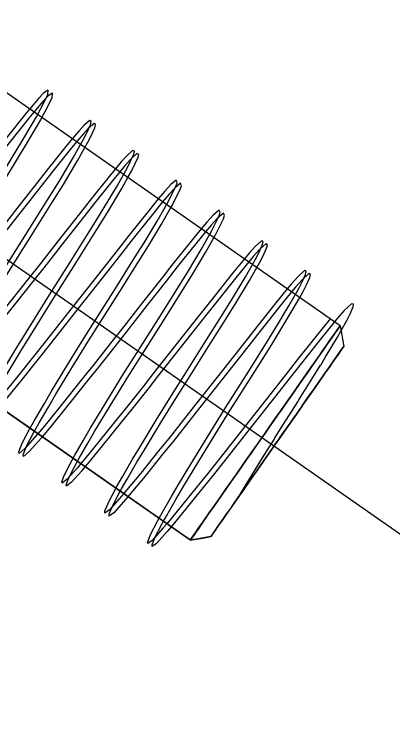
# Model space of a CAD drawing. Extents: x 1312564.2 to 1312581.5, y 1207298.4 to 1207352.6.
# Drawn here: x 1312567.00747 to 1312567.03098, y 1207332.49939 to 1207332.54335 of the extents above; entities that cross this region are included whole.
import ezdxf

# ---------------------------------------------------------------- set-up
doc = ezdxf.new("R2010")
doc.units = 0
for name, color, linetype in [('Level 15', 7, 'Continuous'), ('Level 22', 7, 'Continuous'), ('Level 62', 7, 'Continuous')]:
    doc.layers.add(name, color=color, linetype=linetype)

msp = doc.modelspace()

# ---------------------------------------------------------------- linework, layer by layer
at = {"layer": 'Level 15'}
msp.add_lwpolyline([(1312568.273895, 1207331.643248), (1312566.758182, 1207332.701895)], dxfattribs=at)
at = {"layer": 'Level 22'}
for p, q in [((1312567.027707, 1207332.523989), (1312566.99919, 1207332.54391)), ((1312567.018395, 1207332.510668), (1312566.989883, 1207332.530581)), ((1312567.027702, 1207332.523992), (1312567.02793, 1207332.522711)), ((1312567.027707, 1207332.523989), (1312567.027935, 1207332.522707)), ((1312567.025374, 1207332.519054), (1312567.025374, 1207332.519053)), ((1312567.025374, 1207332.519052), (1312567.025375, 1207332.519053)), ((1312567.024538, 1207332.517855), (1312567.024604, 1207332.517948)), ((1312567.021508, 1207332.513519), (1312567.021506, 1207332.513516)), ((1312567.019945, 1207332.51128), (1312567.01999, 1207332.511345)), ((1312567.018395, 1207332.510668), (1312567.019153, 1207332.510806)), ((1312567.018395, 1207332.510668), (1312567.018397, 1207332.510672)), ((1312567.019752, 1207332.511005), (1312567.019679, 1207332.510901))]:
    msp.add_line(p, q, dxfattribs=at)
for points in [[(1312567.019685, 1207332.510897), (1312567.018408, 1207332.510677), (1312566.989888, 1207332.5306)], [(1312567.018408, 1207332.510677), (1312567.018408, 1207332.510677), (1312567.018507, 1207332.510818), (1312567.018587, 1207332.510933), (1312567.018773, 1207332.511199), (1312567.018972, 1207332.511484), (1312567.019204, 1207332.511817), (1312567.019635, 1207332.512432), (1312567.019769, 1207332.512625), (1312567.020452, 1207332.513603), (1312567.020465, 1207332.51362), (1312567.021277, 1207332.514783), (1312567.021446, 1207332.515026), (1312567.022149, 1207332.516031), (1312567.022574, 1207332.51664), (1312567.023048, 1207332.517319), (1312567.023743, 1207332.518314), (1312567.023951, 1207332.518612), (1312567.024828, 1207332.519867), (1312567.02491, 1207332.519984), (1312567.025625, 1207332.521007), (1312567.02585, 1207332.521329), (1312567.026322, 1207332.522006), (1312567.026628, 1207332.522443), (1312567.026893, 1207332.522822), (1312567.027252, 1207332.523336), (1312567.027333, 1207332.523453), (1312567.027591, 1207332.523823), (1312567.027605, 1207332.523843), (1312567.027707, 1207332.523989)], [(1312567.027702, 1207332.523992), (1312567.027649, 1207332.523916), (1312567.027604, 1207332.523851), (1312567.027517, 1207332.523727), (1312567.027342, 1207332.523477), (1312567.027304, 1207332.523422), (1312567.027012, 1207332.523004), (1312567.02691, 1207332.522858), (1312567.026643, 1207332.522477), (1312567.026331, 1207332.522029), (1312567.026203, 1207332.521846), (1312567.025696, 1207332.521121), (1312567.025629, 1207332.521025), (1312567.025182, 1207332.520385), (1312567.024821, 1207332.519869), (1312567.024575, 1207332.519516), (1312567.023952, 1207332.518624), (1312567.02393, 1207332.518592), (1312567.023259, 1207332.517633), (1312567.023044, 1207332.517325), (1312567.023044, 1207332.517325)], [(1312567.026913, 1207332.522861), (1312567.026991, 1207332.522973), (1312567.027292, 1207332.523404), (1312567.027342, 1207332.523475), (1312567.027513, 1207332.52372), (1312567.027604, 1207332.52385), (1312567.02765, 1207332.523917), (1312567.027702, 1207332.523992)], [(1312567.027702, 1207332.523992), (1312567.027702, 1207332.523992), (1312567.027702, 1207332.523992)], [(1312567.020465, 1207332.51363), (1312567.020599, 1207332.513823), (1312567.021181, 1207332.514656), (1312567.021267, 1207332.514779), (1312567.021807, 1207332.515552), (1312567.022142, 1207332.516031), (1312567.022466, 1207332.516494), (1312567.023049, 1207332.517329), (1312567.023078, 1207332.517371), (1312567.023761, 1207332.518348), (1312567.023955, 1207332.518627), (1312567.024435, 1207332.519314), (1312567.024826, 1207332.519874), (1312567.025087, 1207332.520247), (1312567.025633, 1207332.521029), (1312567.025697, 1207332.521121), (1312567.026172, 1207332.5218), (1312567.026333, 1207332.522031), (1312567.026615, 1207332.522435), (1312567.026913, 1207332.522861), (1312567.026913, 1207332.522861)], [(1312567.02672, 1207332.520978), (1312567.026853, 1207332.521169), (1312567.027229, 1207332.521707), (1312567.027233, 1207332.521713), (1312567.027546, 1207332.522161), (1312567.027605, 1207332.522245), (1312567.027737, 1207332.522435), (1312567.027839, 1207332.522581), (1312567.027891, 1207332.522655), (1312567.02793, 1207332.522711)], [(1312567.02793, 1207332.522711), (1312567.027867, 1207332.522621), (1312567.027836, 1207332.522576), (1312567.027708, 1207332.522394), (1312567.027598, 1207332.522236), (1312567.027459, 1207332.522038), (1312567.027219, 1207332.521694), (1312567.027121, 1207332.521553), (1312567.02672, 1207332.520979)], [(1312567.026695, 1207332.520943), (1312567.026692, 1207332.52094), (1312567.026276, 1207332.520344), (1312567.026086, 1207332.520072), (1312567.025743, 1207332.519581), (1312567.025374, 1207332.519054)], [(1312567.025375, 1207332.519053), (1312567.025378, 1207332.519057), (1312567.025852, 1207332.519736), (1312567.026089, 1207332.520075), (1312567.026371, 1207332.520478), (1312567.026695, 1207332.520942)], [(1312567.02672, 1207332.520979), (1312567.026717, 1207332.520976), (1312567.026695, 1207332.520943)], [(1312567.026695, 1207332.520942), (1312567.026715, 1207332.520972), (1312567.02672, 1207332.520978)], [(1312567.025374, 1207332.519053), (1312567.025372, 1207332.519051), (1312567.02514, 1207332.518719), (1312567.024603, 1207332.517949)], [(1312567.024604, 1207332.517948), (1312567.024608, 1207332.517954), (1312567.024641, 1207332.518002), (1312567.025276, 1207332.518911), (1312567.025374, 1207332.519052)], [(1312567.024537, 1207332.517856), (1312567.024536, 1207332.517854), (1312567.023877, 1207332.51691), (1312567.023876, 1207332.516909)], [(1312567.023877, 1207332.516909), (1312567.024033, 1207332.517132), (1312567.024538, 1207332.517855)], [(1312567.024603, 1207332.517949), (1312567.024602, 1207332.517948), (1312567.024537, 1207332.517856)], [(1312567.023044, 1207332.517325), (1312567.022577, 1207332.516657), (1312567.022138, 1207332.516027), (1312567.021898, 1207332.515684), (1312567.021264, 1207332.514776), (1312567.021238, 1207332.514739), (1312567.020611, 1207332.513841), (1312567.020463, 1207332.51363), (1312567.020089, 1207332.513095), (1312567.019759, 1207332.512622), (1312567.019624, 1207332.512429), (1312567.019208, 1207332.511832), (1312567.019177, 1207332.511788), (1312567.018883, 1207332.511368), (1312567.018753, 1207332.511182), (1312567.018637, 1207332.511015), (1312567.018479, 1207332.510789), (1312567.018473, 1207332.510781), (1312567.018403, 1207332.51068)], [(1312567.021538, 1207332.51356), (1312567.021632, 1207332.513695), (1312567.022223, 1207332.51454), (1312567.022235, 1207332.514558), (1312567.022765, 1207332.515316), (1312567.022998, 1207332.515651), (1312567.023383, 1207332.516202), (1312567.023799, 1207332.516797)], [(1312567.023798, 1207332.516798), (1312567.02332, 1207332.516113), (1312567.022995, 1207332.515648), (1312567.022995, 1207332.515648)], [(1312567.023876, 1207332.516909), (1312567.023798, 1207332.516798), (1312567.023798, 1207332.516798)], [(1312567.023799, 1207332.516797), (1312567.023803, 1207332.516802), (1312567.023877, 1207332.516909)], [(1312567.022995, 1207332.515648), (1312567.022715, 1207332.515246), (1312567.022222, 1207332.514542), (1312567.022085, 1207332.514346), (1312567.021539, 1207332.513564), (1312567.021537, 1207332.51356)], [(1312567.022228, 1207332.514538), (1312567.022227, 1207332.514537), (1312567.022227, 1207332.514537)], [(1312567.018397, 1207332.510672), (1312567.018401, 1207332.510677), (1312567.01848, 1207332.51079), (1312567.018487, 1207332.5108), (1312567.018653, 1207332.511038), (1312567.018752, 1207332.511179), (1312567.0189, 1207332.511391), (1312567.019178, 1207332.511789), (1312567.019225, 1207332.511856), (1312567.019625, 1207332.512428), (1312567.019759, 1207332.512621), (1312567.02007, 1207332.513066), (1312567.020465, 1207332.51363), (1312567.020465, 1207332.51363)], [(1312567.021506, 1207332.513516), (1312567.021027, 1207332.51283), (1312567.020888, 1207332.512631), (1312567.020589, 1207332.512204), (1312567.020377, 1207332.5119), (1312567.020242, 1207332.511706), (1312567.019993, 1207332.511349), (1312567.019989, 1207332.511345)], [(1312567.01999, 1207332.511345), (1312567.01999, 1207332.511345), (1312567.020008, 1207332.511371), (1312567.020297, 1207332.511784), (1312567.020374, 1207332.511894), (1312567.020678, 1207332.51233), (1312567.020889, 1207332.512632), (1312567.021129, 1207332.512975), (1312567.021507, 1207332.513515)], [(1312567.021507, 1207332.513515), (1312567.021513, 1207332.513524), (1312567.021538, 1207332.51356)], [(1312567.021537, 1207332.51356), (1312567.021508, 1207332.513519), (1312567.021508, 1207332.513519)], [(1312567.020894, 1207332.512629), (1312567.020894, 1207332.512629), (1312567.020893, 1207332.512627)], [(1312567.019763, 1207332.511021), (1312567.019795, 1207332.511066), (1312567.019945, 1207332.51128)], [(1312567.019944, 1207332.51128), (1312567.019767, 1207332.511025), (1312567.019763, 1207332.511021)], [(1312567.019989, 1207332.511345), (1312567.019947, 1207332.511284), (1312567.019944, 1207332.51128)], [(1312567.018403, 1207332.51068), (1312567.018395, 1207332.510668), (1312567.018395, 1207332.510668)], [(1312567.019153, 1207332.510806), (1312567.019679, 1207332.510901), (1312567.019681, 1207332.510903), (1312567.019684, 1207332.510907), (1312567.019753, 1207332.511005)], [(1312567.019763, 1207332.511021), (1312567.019756, 1207332.51101), (1312567.019752, 1207332.511005)], [(1312567.019753, 1207332.511005), (1312567.01976, 1207332.511016), (1312567.019763, 1207332.511021)]]:
    msp.add_lwpolyline(points, dxfattribs=at)
at = {"layer": 'Level 62'}
for p, q in [((1312567.026486, 1207332.521537), (1312567.026497, 1207332.521555)), ((1312567.025146, 1207332.519392), (1312567.025179, 1207332.519445)), ((1312567.024339, 1207332.518111), (1312567.02438, 1207332.518175)), ((1312567.0236, 1207332.516936), (1312567.023653, 1207332.51702)), ((1312567.021307, 1207332.51322), (1312567.021487, 1207332.513517)), ((1312567.021487, 1207332.513517), (1312567.021514, 1207332.513562))]:
    msp.add_line(p, q, dxfattribs=at)
for points in [[(1312567.000935, 1207332.522883), (1312567.000264, 1207332.522098), (1312566.99982, 1207332.521673), (1312566.999748, 1207332.521698), (1312566.999887, 1207332.522116), (1312567.000286, 1207332.522902), (1312567.000582, 1207332.523438), (1312567.001133, 1207332.524395), (1312567.001561, 1207332.525118), (1312567.002517, 1207332.526699), (1312567.003536, 1207332.52835), (1312567.004212, 1207332.529432), (1312567.005476, 1207332.531434), (1312567.006683, 1207332.533355), (1312567.007287, 1207332.534334), (1312567.008137, 1207332.535743), (1312567.008848, 1207332.536973), (1312567.009128, 1207332.537484), (1312567.009432, 1207332.538088), (1312567.00955, 1207332.538369), (1312567.009579, 1207332.538626), (1312567.009309, 1207332.538457), (1312567.008983, 1207332.538119), (1312567.008428, 1207332.537457)], [(1312567.009192, 1207332.536923), (1312567.009397, 1207332.537297), (1312567.009701, 1207332.5379), (1312567.009819, 1207332.538181), (1312567.009848, 1207332.538438), (1312567.009578, 1207332.538269), (1312567.009252, 1207332.537931), (1312567.008697, 1207332.537269)], [(1312567.008428, 1207332.537457), (1312567.008105, 1207332.537073), (1312567.007052, 1207332.535759), (1312567.006387, 1207332.534921), (1312567.00523, 1207332.533457), (1312567.003927, 1207332.531806), (1312567.003246, 1207332.530942), (1312567.002219, 1207332.529644), (1312567.001551, 1207332.528801), (1312567.000307, 1207332.52724), (1312566.999131, 1207332.525781), (1312566.998506, 1207332.525019), (1312566.998272, 1207332.524744)], [(1312567.008697, 1207332.537269), (1312567.008374, 1207332.536885), (1312567.007321, 1207332.535571), (1312567.006656, 1207332.534733), (1312567.005499, 1207332.533269), (1312567.004196, 1207332.531618), (1312567.003515, 1207332.530754), (1312567.002488, 1207332.529456), (1312567.00182, 1207332.528613), (1312567.000576, 1207332.527052), (1312566.9994, 1207332.525594), (1312566.998775, 1207332.524831), (1312566.998529, 1207332.524542)], [(1312567.000728, 1207332.523028), (1312567.000851, 1207332.52325), (1312567.001402, 1207332.524207), (1312567.00183, 1207332.524931), (1312567.002786, 1207332.526511), (1312567.003805, 1207332.528162), (1312567.004481, 1207332.529244), (1312567.005745, 1207332.531246), (1312567.006952, 1207332.533167), (1312567.007556, 1207332.534146), (1312567.008406, 1207332.535555), (1312567.009117, 1207332.536785), (1312567.009192, 1207332.536923)], [(1312567.003602, 1207332.52102), (1312567.002875, 1207332.520179), (1312567.002464, 1207332.5198), (1312567.00241, 1207332.519851), (1312567.002576, 1207332.520307), (1312567.002998, 1207332.521126), (1312567.003304, 1207332.521676), (1312567.003868, 1207332.522652), (1312567.004303, 1207332.523386), (1312567.00527, 1207332.524983), (1312567.006295, 1207332.526642), (1312567.006972, 1207332.527725), (1312567.008233, 1207332.529722), (1312567.009588, 1207332.531876), (1312567.010255, 1207332.53296), (1312567.011155, 1207332.534471), (1312567.011774, 1207332.535578), (1312567.011997, 1207332.536011), (1312567.012207, 1207332.536484), (1312567.012259, 1207332.536673), (1312567.012162, 1207332.53675), (1312567.011825, 1207332.536464), (1312567.011497, 1207332.53611), (1312567.011076, 1207332.535607)], [(1312567.011859, 1207332.53506), (1312567.012043, 1207332.53539), (1312567.012266, 1207332.535823), (1312567.012475, 1207332.536296), (1312567.012528, 1207332.536485), (1312567.012431, 1207332.536562), (1312567.012094, 1207332.536276), (1312567.011766, 1207332.535922), (1312567.011345, 1207332.535419)], [(1312567.011076, 1207332.535607), (1312567.010679, 1207332.535133), (1312567.00961, 1207332.533788), (1312567.008939, 1207332.532937), (1312567.007776, 1207332.531458), (1312567.006471, 1207332.529799), (1312567.00579, 1207332.528935), (1312567.004768, 1207332.527639), (1312567.004104, 1207332.526801), (1312567.002872, 1207332.525256), (1312567.001714, 1207332.523821), (1312567.001102, 1207332.523077), (1312567.000935, 1207332.522883)], [(1312567.011345, 1207332.535419), (1312567.010948, 1207332.534945), (1312567.009879, 1207332.5336), (1312567.009208, 1207332.532749), (1312567.008045, 1207332.53127), (1312567.00674, 1207332.529611), (1312567.006059, 1207332.528747), (1312567.005037, 1207332.527451), (1312567.004373, 1207332.526613), (1312567.003141, 1207332.525068), (1312567.001983, 1207332.523633), (1312567.00137, 1207332.522889), (1312567.001193, 1207332.522682)], [(1312567.003393, 1207332.521166), (1312567.003572, 1207332.521488), (1312567.004137, 1207332.522465), (1312567.004572, 1207332.523199), (1312567.005539, 1207332.524795), (1312567.006564, 1207332.526454), (1312567.007241, 1207332.527537), (1312567.008501, 1207332.529534), (1312567.009857, 1207332.531688), (1312567.010524, 1207332.532772), (1312567.011424, 1207332.534283), (1312567.011859, 1207332.53506)], [(1312567.006703, 1207332.521089), (1312567.007637, 1207332.522647), (1312567.008788, 1207332.524517), (1312567.009558, 1207332.525749), (1312567.010989, 1207332.528011), (1312567.012337, 1207332.530153), (1312567.012997, 1207332.531226), (1312567.013881, 1207332.532714), (1312567.014483, 1207332.533793), (1312567.014695, 1207332.534211), (1312567.014889, 1207332.534658), (1312567.014931, 1207332.53483), (1312567.014813, 1207332.534872), (1312567.014458, 1207332.534554), (1312567.014119, 1207332.53418), (1312567.013753, 1207332.533737)], [(1312567.014524, 1207332.533198), (1312567.014751, 1207332.533605), (1312567.014964, 1207332.534023), (1312567.015158, 1207332.53447), (1312567.0152, 1207332.534642), (1312567.015082, 1207332.534684), (1312567.014727, 1207332.534366), (1312567.014388, 1207332.533992), (1312567.014022, 1207332.533549)], [(1312567.013753, 1207332.533737), (1312567.013284, 1207332.53317), (1312567.012198, 1207332.531801), (1312567.011518, 1207332.53094), (1312567.010345, 1207332.52945), (1312567.009033, 1207332.527786), (1312567.008351, 1207332.526922), (1312567.007328, 1207332.52563), (1312567.007328, 1207332.52563), (1312567.006665, 1207332.524797), (1312567.00544, 1207332.523265), (1312567.004293, 1207332.521851), (1312567.003691, 1207332.521124), (1312567.003602, 1207332.52102)], [(1312567.014022, 1207332.533549), (1312567.013553, 1207332.532982), (1312567.012467, 1207332.531613), (1312567.011787, 1207332.530752), (1312567.010614, 1207332.529263), (1312567.009302, 1207332.527598), (1312567.00862, 1207332.526734), (1312567.007597, 1207332.525442), (1312567.007597, 1207332.525442), (1312567.006934, 1207332.524609), (1312567.005708, 1207332.523077), (1312567.004562, 1207332.521663), (1312567.003959, 1207332.520936), (1312567.003859, 1207332.52082)], [(1312567.006056, 1207332.519306), (1312567.006563, 1207332.520202), (1312567.006972, 1207332.520902), (1312567.007906, 1207332.522459), (1312567.009056, 1207332.524329), (1312567.009827, 1207332.525562), (1312567.011258, 1207332.527823), (1312567.012606, 1207332.529965), (1312567.013265, 1207332.531038), (1312567.01415, 1207332.532526), (1312567.014524, 1207332.533198)], [(1312567.008945, 1207332.517288), (1312567.008897, 1207332.51723), (1312567.008137, 1207332.516361), (1312567.007777, 1207332.516066), (1312567.007752, 1207332.516164), (1312567.007966, 1207332.516695), (1312567.00843, 1207332.517578), (1312567.008755, 1207332.518158), (1312567.009346, 1207332.519174), (1312567.009796, 1207332.519931), (1312567.010785, 1207332.521561), (1312567.011823, 1207332.523238), (1312567.012502, 1207332.524326), (1312567.013757, 1207332.526315), (1312567.014946, 1207332.528203), (1312567.015532, 1207332.529153), (1312567.016342, 1207332.530501), (1312567.016999, 1207332.531654), (1312567.017247, 1207332.53212), (1312567.017499, 1207332.532651), (1312567.01758, 1207332.532881), (1312567.017536, 1207332.533036), (1312567.017187, 1207332.532758), (1312567.016815, 1207332.532355), (1312567.016418, 1207332.531875)], [(1312567.017192, 1207332.531334), (1312567.017268, 1207332.531466), (1312567.017516, 1207332.531932), (1312567.017767, 1207332.532463), (1312567.017849, 1207332.532693), (1312567.017805, 1207332.532848), (1312567.017456, 1207332.53257), (1312567.017084, 1207332.532167), (1312567.016687, 1207332.531687)], [(1312567.016418, 1207332.531875), (1312567.015862, 1207332.531202), (1312567.014597, 1207332.529602), (1312567.013796, 1207332.528583), (1312567.012415, 1207332.526826), (1312567.011074, 1207332.52512), (1312567.010392, 1207332.524255), (1312567.00939, 1207332.522991), (1312567.008755, 1207332.522193), (1312567.00761, 1207332.520766), (1312567.006679, 1207332.519624), (1312567.006282, 1207332.519148)], [(1312567.016687, 1207332.531687), (1312567.016131, 1207332.531015), (1312567.014866, 1207332.529415), (1312567.014065, 1207332.528396), (1312567.012684, 1207332.526638), (1312567.011342, 1207332.524932), (1312567.01066, 1207332.524068), (1312567.009659, 1207332.522803), (1312567.009024, 1207332.522005), (1312567.007879, 1207332.520578), (1312567.006948, 1207332.519436), (1312567.00654, 1207332.518948)], [(1312567.008727, 1207332.51744), (1312567.009024, 1207332.51797), (1312567.009615, 1207332.518986), (1312567.010065, 1207332.519743), (1312567.011054, 1207332.521373), (1312567.012092, 1207332.523051), (1312567.012771, 1207332.524138), (1312567.014026, 1207332.526127), (1312567.015215, 1207332.528015), (1312567.015801, 1207332.528965), (1312567.016611, 1207332.530314), (1312567.017192, 1207332.531334)], [(1312567.011608, 1207332.515428), (1312567.011394, 1207332.515174), (1312567.01077, 1207332.514473), (1312567.010457, 1207332.514217), (1312567.010419, 1207332.514277), (1312567.010552, 1207332.514659), (1312567.010938, 1207332.515424), (1312567.011227, 1207332.515949), (1312567.011771, 1207332.516896), (1312567.012197, 1207332.517618), (1312567.013159, 1207332.51921), (1312567.014328, 1207332.521102), (1312567.015104, 1207332.52234), (1312567.01653, 1207332.524593), (1312567.017709, 1207332.526468), (1312567.018288, 1207332.527408), (1312567.019082, 1207332.528739), (1312567.019719, 1207332.529867), (1312567.019956, 1207332.530321), (1312567.02019, 1207332.53083), (1312567.020259, 1207332.531045), (1312567.02019, 1207332.531169), (1312567.019816, 1207332.530859), (1312567.019428, 1207332.530436), (1312567.019081, 1207332.530015)], [(1312567.019867, 1207332.529465), (1312567.019988, 1207332.52968), (1312567.020225, 1207332.530133), (1312567.020459, 1207332.530642), (1312567.020528, 1207332.530857), (1312567.020459, 1207332.530982), (1312567.020084, 1207332.530671), (1312567.019697, 1207332.530248), (1312567.01935, 1207332.529827)], [(1312567.019081, 1207332.530015), (1312567.018451, 1207332.529251), (1312567.017329, 1207332.527836), (1312567.016635, 1207332.526956), (1312567.015446, 1207332.525443), (1312567.01413, 1207332.523768), (1312567.013449, 1207332.522903), (1312567.012435, 1207332.521618), (1312567.011782, 1207332.520794), (1312567.010582, 1207332.51929), (1312567.009472, 1207332.517922), (1312567.008945, 1207332.517288)], [(1312567.01935, 1207332.529827), (1312567.01872, 1207332.529063), (1312567.017597, 1207332.527649), (1312567.016904, 1207332.526768), (1312567.015715, 1207332.525255), (1312567.014399, 1207332.52358), (1312567.013718, 1207332.522715), (1312567.012704, 1207332.52143), (1312567.01205, 1207332.520606), (1312567.01085, 1207332.519103), (1312567.009741, 1207332.517734), (1312567.009204, 1207332.517087)], [(1312567.011394, 1207332.515577), (1312567.011496, 1207332.515761), (1312567.01204, 1207332.516708), (1312567.012466, 1207332.51743), (1312567.013428, 1207332.519022), (1312567.014597, 1207332.520914), (1312567.015373, 1207332.522152), (1312567.016799, 1207332.524405), (1312567.017978, 1207332.52628), (1312567.018556, 1207332.52722), (1312567.019351, 1207332.528551), (1312567.019867, 1207332.529465)], [(1312567.014273, 1207332.513566), (1312567.013996, 1207332.513239), (1312567.013393, 1207332.51257), (1312567.013091, 1207332.512358), (1312567.013099, 1207332.512501), (1312567.013361, 1207332.513101), (1312567.013865, 1207332.514042), (1312567.014208, 1207332.514648), (1312567.014823, 1207332.515699), (1312567.015286, 1207332.516474), (1312567.016295, 1207332.518132), (1312567.017342, 1207332.519823), (1312567.018023, 1207332.520912), (1312567.019271, 1207332.522892), (1312567.020446, 1207332.524751), (1312567.021019, 1207332.525679), (1312567.021803, 1207332.526985), (1312567.022426, 1207332.528083), (1312567.022654, 1207332.528519), (1312567.022874, 1207332.529001), (1312567.022933, 1207332.529197), (1312567.022844, 1207332.529285), (1312567.022446, 1207332.528937), (1312567.022045, 1207332.528492), (1312567.021759, 1207332.528144)], [(1312567.02253, 1207332.527605), (1312567.022695, 1207332.527895), (1312567.022923, 1207332.528331), (1312567.023143, 1207332.528813), (1312567.023202, 1207332.52901), (1312567.023113, 1207332.529098), (1312567.022715, 1207332.528749), (1312567.022314, 1207332.528304), (1312567.022028, 1207332.527956)], [(1312567.021759, 1207332.528144), (1312567.021045, 1207332.527272), (1312567.019734, 1207332.525625), (1312567.018915, 1207332.524587), (1312567.017516, 1207332.522812), (1312567.01617, 1207332.521105), (1312567.015491, 1207332.520245), (1312567.014499, 1207332.518994), (1312567.013874, 1207332.51821), (1312567.012756, 1207332.516821), (1312567.011859, 1207332.515726), (1312567.011608, 1207332.515428)], [(1312567.022028, 1207332.527956), (1312567.021314, 1207332.527084), (1312567.020003, 1207332.525437), (1312567.019184, 1207332.5244), (1312567.017785, 1207332.522624), (1312567.016439, 1207332.520917), (1312567.01576, 1207332.520057), (1312567.014768, 1207332.518806), (1312567.014143, 1207332.518022), (1312567.013025, 1207332.516633), (1312567.012128, 1207332.515539), (1312567.011866, 1207332.515228)], [(1312567.014059, 1207332.513715), (1312567.014134, 1207332.513855), (1312567.014477, 1207332.51446), (1312567.015092, 1207332.515511), (1312567.015555, 1207332.516287), (1312567.016564, 1207332.517944), (1312567.017611, 1207332.519635), (1312567.018292, 1207332.520724), (1312567.01954, 1207332.522704), (1312567.020715, 1207332.524563), (1312567.021288, 1207332.525491), (1312567.022072, 1207332.526797), (1312567.02253, 1207332.527605)], [(1312567.016947, 1207332.511697), (1312567.016707, 1207332.511411), (1312567.016032, 1207332.510655), (1312567.015769, 1207332.510473), (1312567.015759, 1207332.510574), (1312567.015934, 1207332.511021), (1312567.01636, 1207332.51185), (1312567.016668, 1207332.512405), (1312567.017236, 1207332.513394), (1312567.017676, 1207332.51414), (1312567.018658, 1207332.51577), (1312567.019837, 1207332.517688), (1312567.020613, 1207332.518933), (1312567.022028, 1207332.521181), (1312567.023194, 1207332.523027), (1312567.02376, 1207332.523945), (1312567.02453, 1207332.525231), (1312567.025136, 1207332.526304), (1312567.025354, 1207332.526726), (1312567.025558, 1207332.527185), (1312567.025606, 1207332.527366), (1312567.025494, 1207332.527422), (1312567.025073, 1207332.527039), (1312567.024658, 1207332.526574), (1312567.024421, 1207332.526284)], [(1312567.025195, 1207332.525744), (1312567.025405, 1207332.526116), (1312567.025623, 1207332.526538), (1312567.025826, 1207332.526997), (1312567.025875, 1207332.527178), (1312567.025763, 1207332.527234), (1312567.025342, 1207332.526852), (1312567.024927, 1207332.526386), (1312567.02469, 1207332.526096)], [(1312567.024421, 1207332.526284), (1312567.023634, 1207332.525321), (1312567.022306, 1207332.523641), (1312567.02148, 1207332.522591), (1312567.020075, 1207332.520804), (1312567.018727, 1207332.519095), (1312567.018049, 1207332.518237), (1312567.017061, 1207332.516994), (1312567.01644, 1207332.516218), (1312567.015334, 1207332.514847), (1312567.014451, 1207332.513776), (1312567.014273, 1207332.513566)], [(1312567.02469, 1207332.526096), (1312567.023903, 1207332.525133), (1312567.022575, 1207332.523453), (1312567.021749, 1207332.522403), (1312567.020343, 1207332.520616), (1312567.018996, 1207332.518907), (1312567.018318, 1207332.518049), (1312567.01733, 1207332.516807), (1312567.016709, 1207332.51603), (1312567.015603, 1207332.51466), (1312567.014719, 1207332.513588), (1312567.014532, 1207332.513366)], [(1312567.016732, 1207332.511848), (1312567.016937, 1207332.512218), (1312567.017505, 1207332.513206), (1312567.017945, 1207332.513952), (1312567.018927, 1207332.515582), (1312567.020106, 1207332.5175), (1312567.020882, 1207332.518745), (1312567.022297, 1207332.520993), (1312567.023462, 1207332.522839), (1312567.024029, 1207332.523757), (1312567.024799, 1207332.525043), (1312567.025195, 1207332.525744)], [(1312567.02776, 1207332.523691), (1312567.028115, 1207332.524329), (1312567.028322, 1207332.524736), (1312567.028507, 1207332.525171), (1312567.028542, 1207332.525335), (1312567.028406, 1207332.525357), (1312567.027959, 1207332.524939), (1312567.027529, 1207332.524453), (1312567.027352, 1207332.524236)], [(1312567.027084, 1207332.524424), (1312567.026212, 1207332.523353), (1312567.02504, 1207332.521868), (1312567.024325, 1207332.520959), (1312567.023113, 1207332.519417), (1312567.021788, 1207332.517731), (1312567.021109, 1207332.51687), (1312567.020104, 1207332.515601), (1312567.019463, 1207332.514795), (1312567.018298, 1207332.513342), (1312567.017242, 1207332.512048), (1312567.016947, 1207332.511697)], [(1312567.027352, 1207332.524236), (1312567.026481, 1207332.523165), (1312567.025308, 1207332.52168), (1312567.024594, 1207332.520771), (1312567.023382, 1207332.519229), (1312567.022057, 1207332.517544), (1312567.021378, 1207332.516682), (1312567.020373, 1207332.515413), (1312567.019732, 1207332.514607), (1312567.018567, 1207332.513154), (1312567.01751, 1207332.51186), (1312567.017207, 1207332.511498)], [(1312567.026497, 1207332.521555), (1312567.026779, 1207332.522014), (1312567.027532, 1207332.523281), (1312567.02776, 1207332.523691)], [(1312567.025179, 1207332.519445), (1312567.026222, 1207332.521106), (1312567.026486, 1207332.521537)], [(1312567.02438, 1207332.518175), (1312567.025069, 1207332.51927), (1312567.025146, 1207332.519392)], [(1312567.023653, 1207332.51702), (1312567.023661, 1207332.517033), (1312567.024339, 1207332.518111)], [(1312567.009204, 1207332.517087), (1312567.009166, 1207332.517042), (1312567.008406, 1207332.516173), (1312567.008045, 1207332.515878), (1312567.008021, 1207332.515976), (1312567.008235, 1207332.516507), (1312567.008699, 1207332.51739), (1312567.008727, 1207332.51744)], [(1312567.021514, 1207332.513562), (1312567.021698, 1207332.513866), (1312567.022884, 1207332.515789), (1312567.0236, 1207332.516936)], [(1312567.011866, 1207332.515228), (1312567.011663, 1207332.514986), (1312567.011039, 1207332.514285), (1312567.010726, 1207332.514029), (1312567.010688, 1207332.514089), (1312567.010821, 1207332.514471), (1312567.011207, 1207332.515236), (1312567.011394, 1207332.515577)], [(1312567.014532, 1207332.513366), (1312567.014265, 1207332.513052), (1312567.013662, 1207332.512382), (1312567.01336, 1207332.51217), (1312567.013368, 1207332.512314), (1312567.013629, 1207332.512913), (1312567.014059, 1207332.513715)], [(1312567.017207, 1207332.511498), (1312567.016976, 1207332.511223), (1312567.016301, 1207332.510467), (1312567.016038, 1207332.510285), (1312567.016028, 1207332.510387), (1312567.016203, 1207332.510833), (1312567.016629, 1207332.511662), (1312567.016732, 1207332.511848)]]:
    msp.add_lwpolyline(points, dxfattribs=at)

doc.saveas('drawing.dxf')
